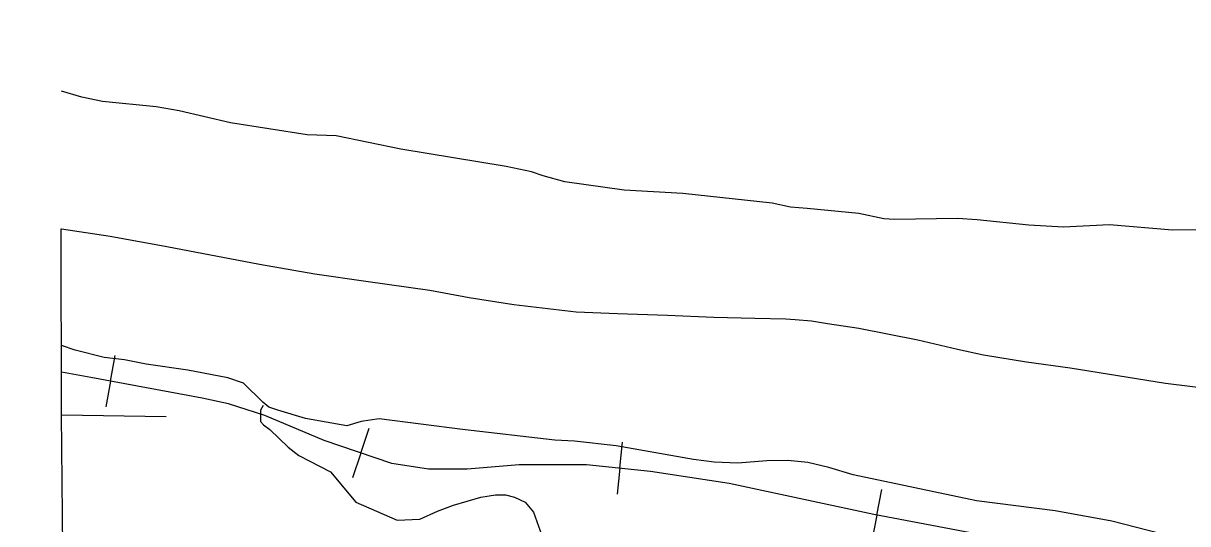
# Model space of a CAD drawing. Extents: x -19 to 366, y -4 to 359.
# Drawn here: x 139.344 to 140.457, y 204.964 to 205.442 of the extents above; entities that cross this region are included whole.
import ezdxf

# ---------------------------------------------------------------- set-up
doc = ezdxf.new("R2010")
doc.units = 0
for name, color, linetype in [('R_Alt Surface', 7, 'Continuous'), ('R_Axis Annot', 7, 'Continuous'), ('R_Border Prem', 7, 'Continuous'), ('R_Temp Easement', 7, 'Continuous'), ('R_Water Annot', 7, 'Continuous'), ('Sheet Fence', 7, 'Continuous')]:
    doc.layers.add(name, color=color, linetype=linetype)

msp = doc.modelspace()

# ---------------------------------------------------------------- linework, layer by layer
at = {"layer": 'R_Alt Surface'}
for points in [[(139.38, 205.2458), (139.3802, 205.2458), (139.4269, 205.2388), (139.4808, 205.2289), (139.5696, 205.2121), (139.6225, 205.2028), (139.6712, 205.1958), (139.7323, 205.1872), (139.7699, 205.1802), (139.8129, 205.1735), (139.8725, 205.1667), (139.9119, 205.1649), (139.9598, 205.1633), (140.0039, 205.1613), (140.0433, 205.1605), (140.0728, 205.1597), (140.0819, 205.1592), (140.0974, 205.1579), (140.1127, 205.1553), (140.1426, 205.151), (140.199, 205.1398), (140.237, 205.1307), (140.2619, 205.1255), (140.3031, 205.1187), (140.3446, 205.113), (140.4358, 205.0985), (140.485, 205.0923)], [(139.3822, 204.8769), (139.3802, 205.068), (139.38, 205.2458)]]:
    msp.add_lwpolyline(points, dxfattribs=at)
at = {"layer": 'R_Axis Annot'}
msp.add_line((139.3802, 205.068), (139.4803, 205.0666), dxfattribs=at)
at = {"layer": 'R_Border Prem'}
for points in [[(140.4887, 205.2449), (140.4427, 205.2447), (140.3823, 205.2498), (140.3384, 205.2474), (140.3053, 205.2493), (140.2557, 205.2544), (140.2371, 205.2558), (140.1769, 205.2548), (140.1664, 205.2554), (140.1426, 205.2604), (140.0932, 205.2654), (140.0772, 205.2667), (140.0599, 205.2704), (139.9743, 205.2796), (139.9183, 205.2827), (139.8614, 205.2908), (139.8408, 205.2964), (139.8295, 205.3005), (139.8053, 205.3055), (139.7047, 205.3221), (139.6429, 205.3347), (139.615, 205.3358), (139.5419, 205.3472), (139.4929, 205.3587), (139.4708, 205.3626), (139.4195, 205.3677), (139.3998, 205.3719), (139.3802, 205.3774)], [(140.4317, 204.9542), (140.3844, 204.9665), (140.3304, 204.9763), (140.2553, 204.9857), (140.1373, 205.0106), (140.1139, 205.0177), (140.0939, 205.0224), (140.0747, 205.0243), (140.0548, 205.0241), (140.027, 205.022), (140.0044, 205.0228), (139.9845, 205.0253), (139.9105, 205.0385), (139.8708, 205.0429), (139.8518, 205.0438), (139.7638, 205.0542), (139.6841, 205.0642), (139.6669, 205.0616), (139.653, 205.0576), (139.6136, 205.0646), (139.587, 205.0726), (139.5786, 205.0755), (139.5727, 205.0801), (139.5544, 205.0984), (139.5394, 205.1035), (139.5009, 205.1107), (139.4612, 205.1166), (139.4404, 205.1205), (139.421, 205.123), (139.3933, 205.13), (139.3802, 205.1342)]]:
    msp.add_lwpolyline(points, dxfattribs=at)
at = {"layer": 'R_Temp Easement'}
msp.add_lwpolyline([(139.5732, 205.077), (139.5706, 205.0724), (139.5706, 205.0618), (139.5733, 205.0584), (139.5793, 205.0539), (139.5971, 205.0372), (139.6073, 205.0292), (139.6376, 205.0137), (139.6618, 204.9845), (139.7011, 204.9674), (139.723, 204.9682), (139.7397, 204.9761), (139.7552, 204.9818), (139.7812, 204.9894), (139.7952, 204.9917), (139.8047, 204.9917), (139.8134, 204.9894), (139.8236, 204.9845), (139.8315, 204.975), (139.841, 204.9481)], dxfattribs=at)
at = {"layer": 'R_Water Annot'}
for p, q in [((139.4271, 205.1002), (139.4316, 205.1248)), ((139.4271, 205.1002), (139.4225, 205.0756)), ((139.6665, 205.0315), (139.6745, 205.0552)), ((139.914, 205.0171), (139.9166, 205.0419)), ((139.6665, 205.0315), (139.6584, 205.0079)), ((139.914, 205.0171), (139.9115, 204.9922)), ((140.1598, 204.9722), (140.1645, 204.9968)), ((140.1598, 204.9722), (140.1551, 204.9477))]:
    msp.add_line(p, q, dxfattribs=at)
for points in [[(140.6749, 204.8226), (140.5957, 204.8522), (140.51, 204.8913), (140.4551, 204.9114), (140.3969, 204.9252), (140.2796, 204.9495), (140.157, 204.9728), (140.0185, 205.0024), (139.9435, 205.014), (139.8822, 205.0204), (139.8177, 205.0204), (139.768, 205.0161), (139.731, 205.0161), (139.6962, 205.0214), (139.6314, 205.0435), (139.5747, 205.0673), (139.5398, 205.0785), (139.5146, 205.0841), (139.4082, 205.1037), (139.3802, 205.109)], [(141.6674, 204.5339), (141.473, 204.5942), (141.084, 204.7052), (140.8145, 204.7792), (140.6749, 204.8226), (140.5957, 204.8522), (140.51, 204.8913), (140.4551, 204.9114), (140.3969, 204.9252), (140.2796, 204.9495), (140.157, 204.9728), (140.0185, 205.0024), (139.9435, 205.014), (139.8822, 205.0204), (139.8177, 205.0204), (139.768, 205.0161), (139.731, 205.0161), (139.6962, 205.0214), (139.6314, 205.0435), (139.5747, 205.0673), (139.5398, 205.0785), (139.5146, 205.0841), (139.4082, 205.1037), (139.3802, 205.109)]]:
    msp.add_lwpolyline(points, dxfattribs=at)
at = {"layer": 'Sheet Fence'}
for points in [[(146.7783, 1.697), (146.5788, 10.3131), (146.3785, 18.9294), (146.1776, 27.5458), (145.9759, 36.1624), (145.7736, 44.7791), (145.5705, 53.396), (145.3668, 62.013), (145.1624, 70.6301), (144.9572, 79.2474), (144.7514, 87.8648), (144.5449, 96.4823), (144.3377, 105.1), (144.1299, 113.7179), (143.9213, 122.3359), (143.712, 130.954), (143.5021, 139.5723), (143.2915, 148.1907), (143.0802, 156.8092), (142.8682, 165.4279), (142.6555, 174.0468), (142.4422, 182.6658), (142.2282, 191.2849), (142.0135, 199.9042), (141.7981, 208.5236), (141.582, 217.1432), (141.3653, 225.7629), (141.1479, 234.3828), (140.9298, 243.0028), (140.711, 251.623), (140.4916, 260.2433), (140.2715, 268.8638), (140.0508, 277.4844), (139.8293, 286.1051), (139.6072, 294.726), (139.3845, 303.3471), (139.161, 311.9683), (138.937, 320.5896), (138.7122, 329.2111), (138.4868, 337.8328), (138.2607, 346.4546)], [(139.4406, 1.5315), (139.2511, 10.1473), (139.0608, 18.7633), (138.8699, 27.3793), (138.6784, 35.9956), (138.4861, 44.6119), (138.2932, 53.2285), (138.0997, 61.8451), (137.9055, 70.4619), (137.7106, 79.0789), (137.5151, 87.6959), (137.319, 96.3132), (137.1221, 104.9306), (136.9247, 113.5481), (136.7265, 122.1658), (136.5278, 130.7836), (136.3283, 139.4016), (136.1282, 148.0197), (135.9275, 156.6379), (135.7261, 165.2564), (135.5241, 173.8749), (135.3214, 182.4936), (135.1181, 191.1125), (134.9141, 199.7315), (134.7095, 208.3506), (134.5043, 216.9699), (134.2984, 225.5894), (134.0919, 234.209), (133.8847, 242.8288), (133.6769, 251.4487), (133.4685, 260.0687), (133.2594, 268.6889), (133.0497, 277.3093), (132.8393, 285.9298), (132.6283, 294.5504), (132.4167, 303.1713), (132.2044, 311.7922), (131.9916, 320.4133), (131.778, 329.0346), (131.5639, 337.656), (131.3491, 346.2776)], [(0, 198.1326), (7.1014, 198.137), (14.2028, 198.1503), (21.3042, 198.1724), (28.4055, 198.2034), (35.5068, 198.2433), (42.6081, 198.292), (49.7092, 198.3496), (56.8103, 198.4161), (63.9113, 198.4913), (71.0123, 198.5755), (78.1131, 198.6685), (85.2137, 198.7704), (92.3143, 198.8811), (99.4147, 199.0007), (106.5149, 199.1291), (113.615, 199.2664), (120.7149, 199.4126), (127.8146, 199.5676), (134.9141, 199.7315), (142.0135, 199.9042), (149.1125, 200.0858), (156.2114, 200.2762), (163.31, 200.4755), (170.4084, 200.6837), (177.5065, 200.9007), (184.6043, 201.1265), (191.7018, 201.3612), (198.799, 201.6048), (205.896, 201.8572), (212.9926, 202.1185), (220.0888, 202.3886), (227.1848, 202.6676), (234.2803, 202.9554), (241.3755, 203.2521), (248.4704, 203.5576), (255.5648, 203.872), (262.6589, 204.1952), (269.7525, 204.5273), (276.8457, 204.8682), (283.9385, 205.218), (291.0309, 205.5766), (298.1228, 205.9441), (305.2142, 206.3204), (312.3051, 206.7056), (319.3956, 207.0996), (326.4856, 207.5024), (333.5751, 207.9141), (340.664, 208.3347)]]:
    msp.add_spline(points, degree=3, dxfattribs=at)

doc.saveas('drawing.dxf')
